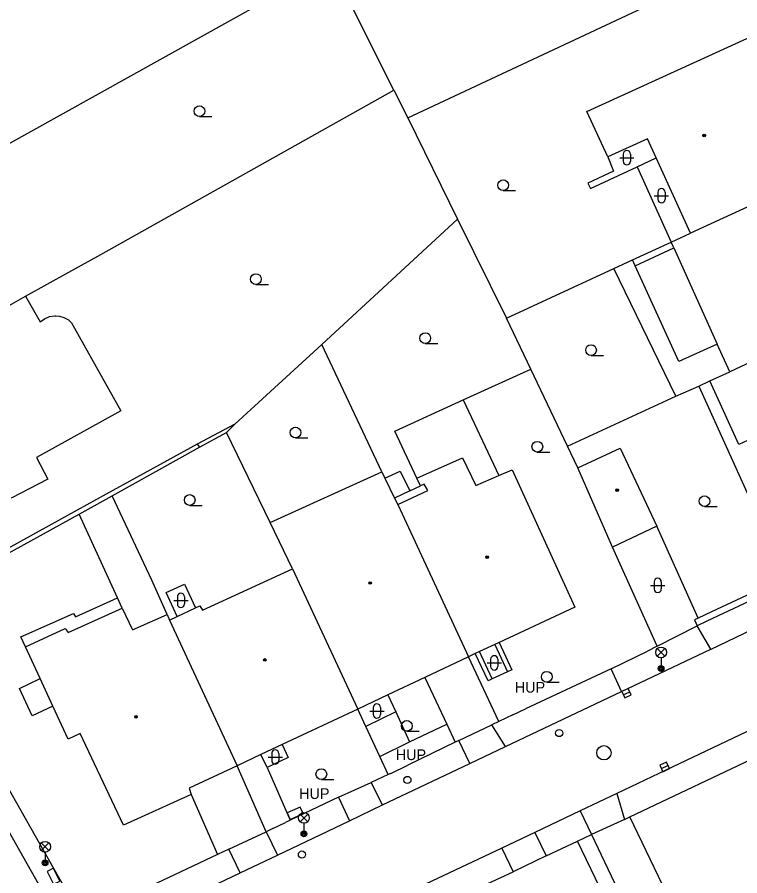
# Model space of a CAD drawing. Extents: x -600391 to -599491, y -1160176 to -1159402.
# Drawn here: x -600155.8 to -600105.3, y -1160026.3 to -1159966.2 of the extents above; entities that cross this region are included whole.
import ezdxf

# ---------------------------------------------------------------- set-up
doc = ezdxf.new("R2010")
doc.units = 0
for name, color, linetype in [('Level 10', 7, 'Continuous'), ('Level 11', 7, 'Continuous'), ('Level 24', 7, 'Continuous'), ('Level 27', 7, 'Continuous'), ('Level 28', 7, 'Continuous'), ('Level 33', 7, 'Continuous'), ('Level 36', 7, 'Continuous'), ('Level 39', 7, 'Continuous'), ('Level 41', 7, 'Continuous'), ('Level 5', 7, 'Continuous'), ('Level 51', 7, 'Continuous'), ('Level 7', 7, 'Continuous'), ('Level 8', 7, 'Continuous')]:
    doc.layers.add(name, color=color, linetype=linetype)

msp = doc.modelspace()

# ---------------------------------------------------------------- linework, layer by layer
at = {"layer": 'Level 10'}
for points in [[(-600153.46, -1160028.41), (-600154.327, -1160026.876), (-600161.81, -1160013.64), (-600164.508, -1160008.712), (-600166.965, -1160004.222), (-600169.958, -1159998.754), (-600171.656, -1159995.652), (-600171.81, -1159995.37), (-600179.71, -1159981.27), (-600181.378, -1159978.301), (-600184.968, -1159971.894), (-600195.61, -1159952.9), (-600200.87, -1159943.53), (-600207.57, -1159931.57)], [(-600107.3, -1160010.41), (-600107.28, -1160010.4), (-600096.34, -1160005.17), (-600086.26, -1160000.37), (-600085.71, -1160000.1)], [(-600082.41, -1160005.61), (-600093.25, -1160010.74), (-600104.36, -1160015.99), (-600110.45, -1160018.87), (-600113.89, -1160020.52)], [(-600113.55, -1160013.37), (-600107.3, -1160010.41)], [(-600121.67, -1160017.23), (-600113.55, -1160013.37)], [(-600124.18, -1160018.41), (-600121.67, -1160017.23)], [(-600130.29, -1160021.31), (-600124.18, -1160018.41)], [(-600113.89, -1160020.52), (-600116.44, -1160021.72)], [(-600132.59, -1160022.41), (-600130.29, -1160021.31)], [(-600116.44, -1160021.72), (-600119.62, -1160023.23)], [(-600137.64, -1160024.82), (-600132.59, -1160022.41)], [(-600119.62, -1160023.23), (-600121.94, -1160024.33)], [(-600121.94, -1160024.33), (-600126.84, -1160026.65), (-600131.67, -1160028.93)], [(-600140.25, -1160026.07), (-600137.64, -1160024.82)], [(-600147.75, -1160029.65), (-600140.25, -1160026.07)]]:
    msp.add_lwpolyline(points, dxfattribs=at)
at = {"layer": 'Level 11'}
for points in [[(-600109.9, -1159982.33), (-600106.86, -1159989.06)], [(-600124.63, -1159992.96), (-600119.91, -1159990.81)], [(-600130.11, -1159998.45), (-600129.05, -1159997.95), (-600128.37, -1159999.33)], [(-600128.37, -1159999.33), (-600127.63, -1159998.98)], [(-600128.37, -1159999.33), (-600129.44, -1159999.84)], [(-600108.2, -1160008.24), (-600111.09, -1160001.81)], [(-600107.3, -1160010.41), (-600108.27, -1160008.77)], [(-600122.13, -1160009.94), (-600121.24, -1160011.86), (-600121.54, -1160012)], [(-600122.61, -1160012.49), (-600123.49, -1160010.57)], [(-600122.43, -1160010.08), (-600121.54, -1160012)], [(-600122.61, -1160012.49), (-600122.89, -1160012.62), (-600123.79, -1160010.71)], [(-600113.55, -1160013.37), (-600114.29, -1160011.78)], [(-600127.33, -1160012.39), (-600125.79, -1160015.65)], [(-600121.54, -1160012), (-600122.61, -1160012.49)], [(-600153.34, -1160014.4), (-600154.79, -1160015.07), (-600155.67, -1160013.16), (-600154.23, -1160012.46)], [(-600129.91, -1160013.61), (-600129.36, -1160014.79), (-600131.45, -1160015.81)], [(-600129.36, -1160014.79), (-600128.39, -1160016.9)], [(-600130.48, -1160017.91), (-600128.39, -1160016.9), (-600125.79, -1160015.65)], [(-600125.79, -1160015.65), (-600125.19, -1160016.92)], [(-600121.67, -1160017.23), (-600122.64, -1160015.71)], [(-600137.3, -1160017.08), (-600136.88, -1160018), (-600138.36, -1160018.7), (-600138.8, -1160017.77)], [(-600124.18, -1160018.41), (-600124.94, -1160016.8)], [(-600138.36, -1160018.7), (-600136.74, -1160022.38)], [(-600130.29, -1160021.31), (-600131.08, -1160019.74)], [(-600143.68, -1160020.58), (-600141.83, -1160024.78)], [(-600133.37, -1160020.77), (-600132.59, -1160022.41)], [(-600113.89, -1160020.52), (-600113.35, -1160022.32)], [(-600116.44, -1160021.72), (-600115.66, -1160023.38)], [(-600115.66, -1160023.38), (-600113.37, -1160028.18), (-600110.7, -1160026.91), (-600112.98, -1160022.14)], [(-600138.43, -1160023.18), (-600137.64, -1160024.82)], [(-600119.62, -1160023.23), (-600118.84, -1160024.88)], [(-600140.25, -1160026.07), (-600141.04, -1160024.41)], [(-600121.94, -1160024.33), (-600121.14, -1160026)]]:
    msp.add_lwpolyline(points, dxfattribs=at)
at = {"layer": 'Level 24'}
for points in [[(-600136.742, -1160022.325), (-600135.831, -1160021.91), (-600136.038, -1160021.455), (-600136.949, -1160021.87)], [(-600153.747, -1160025.964), (-600153.301, -1160026.859), (-600152.853, -1160026.636), (-600153.299, -1160025.741)]]:
    msp.add_lwpolyline(points, close=True, dxfattribs=at)
at = {"layer": 'Level 27'}
for p, q in [((-600113.436, -1160013.597), (-600112.984, -1160013.383)), ((-600110.766, -1160018.757), (-600110.314, -1160018.543))]:
    msp.add_line(p, q, dxfattribs=at)
for points in [[(-600113.329, -1160013.823), (-600112.877, -1160013.609), (-600113.091, -1160013.157), (-600113.543, -1160013.371)], [(-600110.659, -1160018.983), (-600110.207, -1160018.769), (-600110.421, -1160018.317), (-600110.873, -1160018.531)]]:
    msp.add_lwpolyline(points, close=True, dxfattribs=at)
msp.add_circle((-600114.79, -1160017.66), 0.5, dxfattribs=at)
at = {"layer": 'Level 28'}
for centre in [(-600117.92, -1160016.28), (-600128.54, -1160019.56), (-600135.92, -1160024.78)]:
    msp.add_circle(centre, 0.25, dxfattribs=at)
at = {"layer": 'Level 33'}
for p, q in [((-600111.055, -1160010.9), (-600110.525, -1160010.37)), ((-600111.055, -1160010.37), (-600110.525, -1160010.9)), ((-600110.79, -1160011.01), (-600110.79, -1160011.76)), ((-600136.045, -1160022.48), (-600135.515, -1160021.95)), ((-600136.045, -1160021.95), (-600135.515, -1160022.48)), ((-600135.78, -1160022.59), (-600135.78, -1160023.34)), ((-600154.155, -1160024.5), (-600153.625, -1160023.97)), ((-600154.155, -1160023.97), (-600153.625, -1160024.5)), ((-600153.89, -1160024.61), (-600153.89, -1160025.36))]:
    msp.add_line(p, q, dxfattribs=at)
for centre, radius in [((-600110.79, -1160010.635), 0.375), ((-600110.79, -1160011.76), 0.2), ((-600110.79, -1160011.76), 0.145), ((-600110.79, -1160011.76), 0.0876), ((-600135.78, -1160022.215), 0.375), ((-600135.78, -1160023.34), 0.2), ((-600135.78, -1160023.34), 0.145), ((-600135.78, -1160023.34), 0.0876), ((-600153.89, -1160024.235), 0.375), ((-600153.89, -1160025.36), 0.2), ((-600153.89, -1160025.36), 0.145), ((-600153.89, -1160025.36), 0.0876)]:
    msp.add_circle(centre, radius, dxfattribs=at)
at = {"layer": 'Level 36'}
for p, q in [((-600143.09, -1159973.135), (-600142.215, -1159973.135)), ((-600113.436, -1159975.766), (-600113.436, -1159976.266)), ((-600112.936, -1159975.766), (-600112.936, -1159976.266)), ((-600113.686, -1159976.016), (-600112.686, -1159976.016)), ((-600121.84, -1159978.315), (-600120.965, -1159978.315)), ((-600111.266, -1159978.676), (-600110.266, -1159978.676)), ((-600111.016, -1159978.426), (-600111.016, -1159978.926)), ((-600110.516, -1159978.426), (-600110.516, -1159978.926)), ((-600139.14, -1159984.885), (-600138.265, -1159984.885)), ((-600127.29, -1159989.015), (-600126.415, -1159989.015)), ((-600115.69, -1159989.855), (-600114.815, -1159989.855)), ((-600136.37, -1159995.625), (-600135.495, -1159995.625)), ((-600119.45, -1159996.615), (-600118.575, -1159996.615)), ((-600143.77, -1160000.345), (-600142.895, -1160000.345)), ((-600107.75, -1160000.425), (-600106.875, -1160000.425)), ((-600111.276, -1160005.696), (-600111.276, -1160006.196)), ((-600110.776, -1160005.696), (-600110.776, -1160006.196)), ((-600111.526, -1160005.946), (-600110.526, -1160005.946)), ((-600144.886, -1160006.996), (-600143.886, -1160006.996)), ((-600144.636, -1160006.746), (-600144.636, -1160007.246)), ((-600144.136, -1160006.746), (-600144.136, -1160007.246)), ((-600122.716, -1160011.116), (-600122.716, -1160011.616)), ((-600122.216, -1160011.116), (-600122.216, -1160011.616)), ((-600122.966, -1160011.366), (-600121.966, -1160011.366)), ((-600118.79, -1160012.715), (-600117.915, -1160012.715)), ((-600131.176, -1160014.736), (-600130.176, -1160014.736)), ((-600130.926, -1160014.486), (-600130.926, -1160014.986)), ((-600130.426, -1160014.486), (-600130.426, -1160014.986)), ((-600128.58, -1160016.155), (-600127.705, -1160016.155)), ((-600138.036, -1160017.706), (-600138.036, -1160018.206)), ((-600137.536, -1160017.706), (-600137.536, -1160018.206)), ((-600138.286, -1160017.956), (-600137.286, -1160017.956)), ((-600134.56, -1160019.525), (-600133.685, -1160019.525))]:
    msp.add_line(p, q, dxfattribs=at)
for centre in [(-600143.09, -1159972.76), (-600121.84, -1159977.94), (-600139.14, -1159984.51), (-600127.29, -1159988.64), (-600115.69, -1159989.48), (-600136.37, -1159995.25), (-600119.45, -1159996.24), (-600143.77, -1159999.97), (-600107.75, -1160000.05), (-600118.79, -1160012.34), (-600128.58, -1160015.78), (-600134.56, -1160019.15)]:
    msp.add_circle(centre, 0.375, dxfattribs=at)
for centre, start, end in [((-600113.186, -1159975.766), 0, 180), ((-600113.186, -1159976.266), 180, 0), ((-600110.766, -1159978.426), 0, 180), ((-600110.766, -1159978.926), 180, 0), ((-600111.026, -1160005.696), 0, 180), ((-600111.026, -1160006.196), 180, 0), ((-600144.386, -1160006.746), 0, 180), ((-600144.386, -1160007.246), 180, 0), ((-600122.466, -1160011.116), 0, 180), ((-600122.466, -1160011.616), 180, 0), ((-600130.676, -1160014.486), 0, 180), ((-600130.676, -1160014.986), 180, 0), ((-600137.786, -1160017.706), 0, 180), ((-600137.786, -1160018.206), 180, 0)]:
    msp.add_arc(centre, 0.25, start, end, dxfattribs=at)
at = {"layer": 'Level 39'}
for centre, radius in [((-600107.78, -1159974.46), 0.09), ((-600107.78, -1159974.46), 0.0398), ((-600113.86, -1159999.28), 0.09), ((-600113.86, -1159999.28), 0.0398), ((-600122.96, -1160003.97), 0.09), ((-600122.96, -1160003.97), 0.0398), ((-600131.15, -1160005.78), 0.09), ((-600131.15, -1160005.78), 0.0398), ((-600138.51, -1160011.16), 0.09), ((-600138.51, -1160011.16), 0.0398), ((-600147.53, -1160015.14), 0.09), ((-600147.53, -1160015.14), 0.0398)]:
    msp.add_circle(centre, radius, dxfattribs=at)
at = {"layer": 'Level 5'}
for points in [[(-600115.98, -1159972.77), (-600103.46, -1159967.07)], [(-600114.51, -1159975.96), (-600115.98, -1159972.77)], [(-600111.73, -1159974.7), (-600114.51, -1159975.96)], [(-600111.13, -1159976.02), (-600111.73, -1159974.7)], [(-600108.73, -1159981.3), (-600111.13, -1159976.02)], [(-600099.03, -1159976.85), (-600108.73, -1159981.3)], [(-600110.09, -1159981.93), (-600108.73, -1159981.3)], [(-600112.61, -1159983.58), (-600109.9, -1159982.33)], [(-600109.9, -1159982.33), (-600110.09, -1159981.93)], [(-600109.54, -1159990.27), (-600112.61, -1159983.58)], [(-600157.41, -1159986.92), (-600155.25, -1159985.7)], [(-600155.25, -1159985.7), (-600154.23, -1159987.5)], [(-600153.94, -1159987.28), (-600153.58, -1159987.13)], [(-600153.58, -1159987.13), (-600153.2, -1159987.08)], [(-600153.2, -1159987.08), (-600153.13, -1159987.08)], [(-600153.13, -1159987.08), (-600152.87, -1159987.11)], [(-600152.87, -1159987.11), (-600152.57, -1159987.2)], [(-600152.57, -1159987.2), (-600152.26, -1159987.37)], [(-600154.23, -1159987.5), (-600153.94, -1159987.28)], [(-600152.26, -1159987.37), (-600152.05, -1159987.56)], [(-600152.05, -1159987.56), (-600148.58, -1159993.72)], [(-600106.86, -1159989.06), (-600109.54, -1159990.27)], [(-600105.99, -1159990.99), (-600106.86, -1159989.06)], [(-600104.49, -1159990.3), (-600105.99, -1159990.99)], [(-600148.58, -1159993.72), (-600154.48, -1159996.99)], [(-600116.62, -1159997.72), (-600113.65, -1159996.35)], [(-600113.65, -1159996.35), (-600111.09, -1160001.81)], [(-600154.48, -1159996.99), (-600153.7, -1159998.51)], [(-600127.88, -1159998.45), (-600124.69, -1159997.02)], [(-600124.69, -1159997.02), (-600123.76, -1159998.96)], [(-600138.15, -1160001.54), (-600130.33, -1159998)], [(-600130.33, -1159998), (-600130.11, -1159998.45)], [(-600122.15, -1159998.26), (-600121.21, -1159997.86)], [(-600121.21, -1159997.86), (-600116.82, -1160007.48)], [(-600114.18, -1160003.26), (-600116.62, -1159997.72)], [(-600153.7, -1159998.51), (-600156.27, -1159999.85)], [(-600130.11, -1159998.45), (-600129.44, -1159999.84)], [(-600127.63, -1159998.98), (-600127.88, -1159998.45)], [(-600123.76, -1159998.96), (-600122.15, -1159998.26)], [(-600127.37, -1159998.85), (-600127.63, -1159998.98)], [(-600127.11, -1159999.3), (-600127.37, -1159998.85)], [(-600129.22, -1160000.28), (-600127.11, -1159999.3)], [(-600129.44, -1159999.84), (-600129.22, -1160000.28)], [(-600129.22, -1160000.28), (-600128.91, -1160000.93)], [(-600128.91, -1160000.93), (-600124.27, -1160010.94)], [(-600136.58, -1160004.79), (-600138.15, -1160001.54)], [(-600111.09, -1160001.81), (-600114.18, -1160003.26)], [(-600142.88, -1160007.68), (-600136.58, -1160004.79)], [(-600136.58, -1160004.79), (-600132.01, -1160014.6)], [(-600152.27, -1160009.23), (-600148.5, -1160007.53)], [(-600148.5, -1160007.53), (-600147.78, -1160009.06)], [(-600144.65, -1160008.13), (-600143.37, -1160007.52)], [(-600143.37, -1160007.52), (-600143.06, -1160007.37)], [(-600143.06, -1160007.37), (-600142.88, -1160007.68)], [(-600116.82, -1160007.48), (-600122.13, -1160009.94)], [(-600147.78, -1160009.06), (-600145.35, -1160007.98)], [(-600145.35, -1160007.98), (-600145.19, -1160008.38)], [(-600145.19, -1160008.38), (-600144.65, -1160008.13)], [(-600145.19, -1160008.38), (-600140.46, -1160018.58)], [(-600155.25, -1160010.24), (-600152.48, -1160008.96)], [(-600152.48, -1160008.96), (-600152.27, -1160009.23)], [(-600122.13, -1160009.94), (-600122.43, -1160010.08)], [(-600154.23, -1160012.46), (-600155.25, -1160010.24)], [(-600123.49, -1160010.57), (-600123.79, -1160010.71)], [(-600122.43, -1160010.08), (-600123.49, -1160010.57)], [(-600124.27, -1160010.94), (-600127.33, -1160012.39)], [(-600123.79, -1160010.71), (-600124.27, -1160010.94)], [(-600127.33, -1160012.39), (-600129.91, -1160013.61)], [(-600153.34, -1160014.4), (-600154.23, -1160012.46)], [(-600129.91, -1160013.61), (-600132.01, -1160014.6)], [(-600152.28, -1160016.71), (-600153.34, -1160014.4)], [(-600132.01, -1160014.6), (-600137.3, -1160017.08)], [(-600151.43, -1160016.32), (-600152.28, -1160016.71)], [(-600148.41, -1160022.72), (-600151.43, -1160016.32)], [(-600137.3, -1160017.08), (-600138.8, -1160017.77)], [(-600138.8, -1160017.77), (-600140.46, -1160018.58)], [(-600140.46, -1160018.58), (-600143.82, -1160020.13)], [(-600143.82, -1160020.13), (-600143.68, -1160020.58)], [(-600143.68, -1160020.58), (-600148.41, -1160022.72)]]:
    msp.add_lwpolyline(points, dxfattribs=at)
at = {"layer": 'Level 51'}
for points in [[(-600157.38, -1159975.56), (-600133.89, -1159962.46)], [(-600129.48, -1159971.29), (-600133.89, -1159962.46)], [(-600149.98, -1159982.8), (-600129.48, -1159971.29)], [(-600129.48, -1159971.29), (-600128.5, -1159973.22)], [(-600128.5, -1159973.22), (-600125.03, -1159980.32)], [(-600114.51, -1159975.96), (-600114.12, -1159976.95)], [(-600112.47, -1159976.66), (-600111.13, -1159976.02)], [(-600114.12, -1159976.95), (-600115.92, -1159977.8)], [(-600115.74, -1159978.17), (-600112.47, -1159976.66)], [(-600112.47, -1159976.66), (-600110.09, -1159981.93)], [(-600115.92, -1159977.8), (-600115.74, -1159978.17)], [(-600134.53, -1159989.08), (-600125.03, -1159980.32)], [(-600125.03, -1159980.32), (-600121.61, -1159987.25)], [(-600112.78, -1159983.17), (-600110.09, -1159981.93)], [(-600152.22, -1159984.02), (-600149.98, -1159982.8)], [(-600114.09, -1159983.77), (-600112.78, -1159983.17)], [(-600112.61, -1159983.58), (-600112.78, -1159983.17)], [(-600155.25, -1159985.7), (-600152.22, -1159984.02)], [(-600121.61, -1159987.25), (-600114.09, -1159983.77)], [(-600109.76, -1159992.71), (-600114.09, -1159983.77)], [(-600117.34, -1159996.2), (-600119.91, -1159990.81), (-600121.61, -1159987.25)], [(-600140.62, -1159994.67), (-600134.53, -1159989.08)], [(-600130.33, -1159998), (-600134.53, -1159989.08)], [(-600107.38, -1159991.64), (-600105.99, -1159990.99)], [(-600109.76, -1159992.71), (-600108.16, -1159992.01)], [(-600108.16, -1159992.01), (-600107.38, -1159991.64)], [(-600108.16, -1159992.01), (-600104, -1160001.18)], [(-600105.35, -1159996.08), (-600107.38, -1159991.64)], [(-600129.43, -1159995.15), (-600124.63, -1159992.96)], [(-600124.63, -1159992.96), (-600122.15, -1159998.26)], [(-600117.34, -1159996.2), (-600109.76, -1159992.71)], [(-600140.62, -1159994.67), (-600143.25, -1159996.07)], [(-600141.19, -1159995.24), (-600140.62, -1159994.67)], [(-600143.08, -1159996.28), (-600141.19, -1159995.24)], [(-600138.15, -1160001.54), (-600141.19, -1159995.24)], [(-600127.88, -1159998.45), (-600129.43, -1159995.15)], [(-600143.25, -1159996.07), (-600149.62, -1159999.57)], [(-600143.25, -1159996.07), (-600143.08, -1159996.28)], [(-600116.62, -1159997.72), (-600117.34, -1159996.2)], [(-600104.75, -1159995.8), (-600105.35, -1159996.08)], [(-600149.19, -1159999.67), (-600143.08, -1159996.28)], [(-600149.62, -1159999.57), (-600151.64, -1160000.68)], [(-600151.51, -1160000.95), (-600149.19, -1159999.67)], [(-600146.42, -1160005.58), (-600149.19, -1159999.67)], [(-600148.83, -1160006.81), (-600151.51, -1160000.95)], [(-600145.35, -1160007.98), (-600146.42, -1160005.58)], [(-600145.42, -1160006.44), (-600144.13, -1160005.86)], [(-600144.13, -1160005.86), (-600143.37, -1160007.52)], [(-600151.76, -1160008.15), (-600148.83, -1160006.81)], [(-600148.5, -1160007.53), (-600148.83, -1160006.81)], [(-600144.65, -1160008.13), (-600145.42, -1160006.44)], [(-600155.58, -1160009.54), (-600151.9, -1160007.91)], [(-600151.9, -1160007.91), (-600151.76, -1160008.15)], [(-600155.25, -1160010.24), (-600155.58, -1160009.54)]]:
    msp.add_lwpolyline(points, dxfattribs=at)
at = {"layer": 'Level 7'}
for points in [[(-600128.5, -1159973.22), (-600105.892, -1159962.618), (-600101.78, -1159960.69)], [(-600088.57, -1159987.36), (-600088.94, -1159987.51), (-600087.79, -1159989.96), (-600084.4, -1159997.13), (-600107.27, -1160007.8), (-600108.2, -1160008.24)], [(-600086.5, -1159998.62), (-600097.01, -1160003.47), (-600107.59, -1160008.46), (-600108.27, -1160008.77)], [(-600151.64, -1160000.68), (-600157.62, -1160003.96), (-600163.64, -1160007.26)], [(-600163.5, -1160007.57), (-600151.51, -1160000.95)], [(-600111.06, -1160010.19), (-600114.18, -1160003.26)], [(-600113.35, -1160022.32), (-600112.98, -1160022.14), (-600103.63, -1160017.72), (-600103.18, -1160017.51), (-600092.49, -1160012.45), (-600081.64, -1160007.25)], [(-600108.2, -1160008.24), (-600108.46, -1160008.36), (-600108.27, -1160008.77)], [(-600111.06, -1160010.19), (-600111.74, -1160010.55)], [(-600122.15, -1160015.48), (-600124.27, -1160010.94)], [(-600114.29, -1160011.78), (-600120.27, -1160014.58)], [(-600131.45, -1160015.81), (-600132.01, -1160014.6)], [(-600121.17, -1160015.01), (-600122.15, -1160015.48)], [(-600130.48, -1160017.91), (-600131.45, -1160015.81)], [(-600122.15, -1160015.48), (-600122.64, -1160015.71)], [(-600152.55, -1160027.04), (-600158.59, -1160016.41)], [(-600125.19, -1160016.92), (-600128.52, -1160018.53)], [(-600124.94, -1160016.8), (-600125.19, -1160016.92)], [(-600129.88, -1160019.18), (-600130.48, -1160017.91)], [(-600138.43, -1160023.18), (-600140.46, -1160018.58)], [(-600129.88, -1160019.18), (-600131.08, -1160019.74)], [(-600129.69, -1160019.1), (-600129.88, -1160019.18)], [(-600133.37, -1160020.77), (-600136.74, -1160022.38), (-600137.06, -1160022.53)], [(-600137.96, -1160022.95), (-600138.43, -1160023.18)], [(-600118.84, -1160024.88), (-600116.64, -1160023.84)], [(-600116.64, -1160023.84), (-600115.66, -1160023.38)], [(-600110.6, -1160036.5), (-600114.76, -1160027.77), (-600116.64, -1160023.84)], [(-600141.04, -1160024.41), (-600141.83, -1160024.78), (-600148.64, -1160028), (-600149.16, -1160028.25)], [(-600124.37, -1160027.49), (-600121.14, -1160026)]]:
    msp.add_lwpolyline(points, dxfattribs=at)
at = {"layer": 'Level 8'}
for points in [[(-600111.06, -1160010.19), (-600108.27, -1160008.77)], [(-600114.29, -1160011.78), (-600111.74, -1160010.55)], [(-600121.17, -1160015.01), (-600120.27, -1160014.58)], [(-600124.94, -1160016.8), (-600122.64, -1160015.71)], [(-600129.69, -1160019.1), (-600128.52, -1160018.53)], [(-600133.37, -1160020.77), (-600131.08, -1160019.74)], [(-600137.96, -1160022.95), (-600137.06, -1160022.53)], [(-600113.35, -1160022.32), (-600115.66, -1160023.38)], [(-600141.04, -1160024.41), (-600138.43, -1160023.18)], [(-600118.84, -1160024.88), (-600121.14, -1160026)]]:
    msp.add_lwpolyline(points, dxfattribs=at)

# ---------------------------------------------------------------- texts
at = {"layer": 'Level 41'}
for p in [(-600121.02, -1160013.45), (-600121.02, -1160013.45), (-600129.35, -1160018.17), (-600129.35, -1160018.17), (-600136.11, -1160020.89), (-600136.11, -1160020.89)]:
    msp.add_text('HUP', height=0.75, dxfattribs=at).set_placement(p)

doc.saveas('drawing.dxf')
